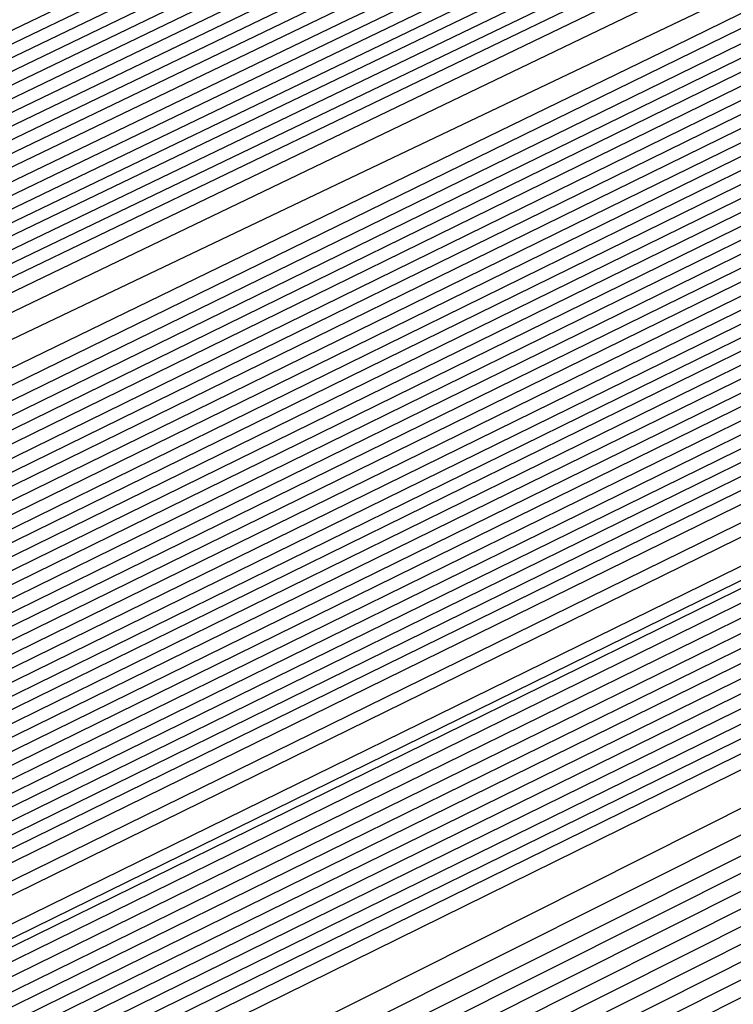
# Model space of a CAD drawing. Extents: x 3249832 to 3255657, y 13789405 to 13793316.
# Tile 328 of 656: x 3254710.113 to 3254710.926, y 13790584.777 to 13790585.898. Entities that reach past the tile are written whole.
import ezdxf

# ---------------------------------------------------------------- set-up
doc = ezdxf.new("R2010")
doc.units = 0
doc.header["$LTSCALE"] = 100
doc.header["$MEASUREMENT"] = 0
for name, color, linetype in [('GRATIO_CON', 10, 'CONTINUOUS'), ('GRATIO_ICON', 7, 'CONTINUOUS'), ('TARGETS_EAST', 7, 'CONTINUOUS')]:
    doc.layers.add(name, color=color, linetype=linetype)

# ---------------------------------------------------------------- blocks, each defined once
blk = doc.blocks.new('Gratio_032316_contours')
at = {"layer": 'GRATIO_CON', "color": 1, "linetype": 'Continuous', "flags": 128}
for points in [[(3254642.139, 13790551.7053), (3254660.6124, 13790560.6687), (3254682.3072, 13790571.2723), (3254700.7352, 13790580.305), (3254711.0317, 13790585.3564), (3254714.825, 13790587.2199), (3254715.3665, 13790587.4896), (3254715.3659, 13790587.4937), (3254715.3657, 13790587.4969), (3254715.3666, 13790587.4975), (3254715.9081, 13790587.7572), (3254719.6861, 13790589.589), (3254729.9352, 13790594.5687), (3254748.2689, 13790603.4881), (3254769.8147, 13790614.0012), (3254788.079, 13790622.9777)], [(3254643.9573, 13790552.6097), (3254661.9705, 13790561.3498), (3254683.1246, 13790571.6892), (3254701.0934, 13790580.4969), (3254711.1333, 13790585.4226), (3254714.8321, 13790587.2398), (3254715.3601, 13790587.5029), (3254715.3596, 13790587.5069), (3254715.3595, 13790587.5098), (3254715.3603, 13790587.5104), (3254715.8805, 13790587.7597), (3254719.5093, 13790589.5191), (3254729.3537, 13790594.3022), (3254746.9632, 13790602.8693), (3254767.6581, 13790612.9672), (3254785.2011, 13790621.5892)], [(3254645.7757, 13790553.5142), (3254663.3285, 13790562.0309), (3254683.9419, 13790572.1067), (3254701.4513, 13790580.6909), (3254711.2342, 13790585.4933), (3254714.8385, 13790587.2659), (3254715.3542, 13790587.5212), (3254715.853, 13790587.7617), (3254719.3325, 13790589.4492), (3254728.7721, 13790594.0356), (3254745.6576, 13790602.2505), (3254765.5015, 13790611.9331), (3254782.3232, 13790620.2006)], [(3254647.5941, 13790554.4186), (3254664.6865, 13790562.712), (3254684.7593, 13790572.5235), (3254701.8095, 13790580.8826), (3254711.336, 13790585.5591), (3254714.8458, 13790587.2852), (3254715.348, 13790587.5339), (3254715.8254, 13790587.7641), (3254719.1557, 13790589.3793), (3254728.1905, 13790593.7691), (3254744.3519, 13790601.6317), (3254763.3449, 13790610.8991), (3254779.4453, 13790618.8121)], [(3254651.2308, 13790556.2274), (3254667.4026, 13790564.0741), (3254686.3942, 13790573.3572), (3254702.526, 13790581.266), (3254711.5395, 13790585.6907), (3254714.8603, 13790587.3239), (3254715.3355, 13790587.5594), (3254715.7702, 13790587.7691), (3254718.8022, 13790589.2396), (3254727.0274, 13790593.236), (3254741.7406, 13790600.3941), (3254759.0318, 13790608.8311), (3254773.6894, 13790616.035)], [(3254653.0492, 13790557.1319), (3254668.7606, 13790564.7552), (3254687.2116, 13790573.774), (3254702.8843, 13790581.4577), (3254711.6412, 13790585.7564), (3254714.8676, 13790587.3433), (3254715.3293, 13790587.5721), (3254715.7426, 13790587.7716), (3254718.6254, 13790589.1697), (3254726.4458, 13790592.9695), (3254740.435, 13790599.7753), (3254756.8752, 13790607.7971), (3254770.8115, 13790614.6465), (3254778.5294, 13790618.5309)], [(3254646.2517, 13790553.9528), (3254654.8675, 13790558.0363), (3254670.1186, 13790565.4362), (3254688.0291, 13790574.1908), (3254703.2426, 13790581.6494), (3254711.743, 13790585.8222), (3254714.8749, 13790587.3627), (3254715.3231, 13790587.5848), (3254715.7151, 13790587.774), (3254718.4486, 13790589.0998), (3254725.8643, 13790592.703), (3254739.1294, 13790599.1565), (3254754.7186, 13790606.7631), (3254767.9336, 13790613.258), (3254775.252, 13790616.9413)], [(3254648.3232, 13790554.9771), (3254656.6859, 13790558.9407), (3254671.4766, 13790566.1173), (3254688.8465, 13790574.6076), (3254703.6008, 13790581.8411), (3254711.8447, 13790585.888), (3254714.8821, 13790587.382), (3254715.3169, 13790587.5976), (3254715.6875, 13790587.7765), (3254718.2718, 13790589.03), (3254725.2827, 13790592.4364), (3254737.8237, 13790598.5377), (3254752.562, 13790605.7291), (3254765.0557, 13790611.8694), (3254771.9746, 13790615.3518)], [(3254652.466, 13790557.0257), (3254660.3226, 13790560.7496), (3254674.1927, 13790567.4794), (3254690.4813, 13790575.4413), (3254704.3173, 13790582.2246), (3254712.0482, 13790586.0196), (3254714.8967, 13790587.4207), (3254715.3044, 13790587.623), (3254715.6323, 13790587.7815), (3254717.9183, 13790588.8903), (3254724.1196, 13790591.9033), (3254735.2124, 13790597.3001), (3254748.2489, 13790603.6611), (3254759.2998, 13790609.0924), (3254765.4198, 13790612.1726), (3254767.5973, 13790613.3706), (3254767.8046, 13790613.628), (3254767.8447, 13790613.807), (3254768.8446, 13790614.4523), (3254771.7623, 13790616.0293)], [(3254651.241, 13790556.5836), (3254654.5375, 13790558.0501), (3254662.141, 13790561.654), (3254675.5507, 13790568.1605), (3254691.2988, 13790575.8581), (3254704.6756, 13790582.4163), (3254712.1499, 13790586.0854), (3254714.904, 13790587.4401), (3254715.2982, 13790587.6357), (3254715.6047, 13790587.7839), (3254717.7415, 13790588.8204), (3254723.538, 13790591.6368), (3254733.9068, 13790596.6813), (3254746.0923, 13790602.627), (3254756.4219, 13790607.7038), (3254762.1424, 13790610.583), (3254764.1778, 13790611.7028), (3254764.3715, 13790611.9434), (3254764.4337, 13790612.1232), (3254765.5415, 13790612.8137), (3254768.7386, 13790614.5249), (3254774.566, 13790617.5186)], [(3254651.548, 13790556.8702), (3254653.3699, 13790557.6315), (3254656.6089, 13790559.0744), (3254663.9594, 13790562.5584), (3254676.9087, 13790568.8416), (3254692.1162, 13790576.2749), (3254705.0338, 13790582.608), (3254712.2517, 13790586.1512), (3254714.9112, 13790587.4594), (3254715.292, 13790587.6484), (3254715.5771, 13790587.7864), (3254717.5647, 13790588.7505), (3254722.9564, 13790591.3703), (3254732.6011, 13790596.0625), (3254743.9357, 13790601.593), (3254753.544, 13790606.3153), (3254758.865, 13790608.9934), (3254760.7582, 13790610.035), (3254760.9385, 13790610.2589), (3254761.0228, 13790610.4394), (3254762.2384, 13790611.1751), (3254765.7149, 13790613.0205), (3254772.0375, 13790616.2604)], [(3254678.2668, 13790569.5227), (3254692.9336, 13790576.6918), (3254705.3921, 13790582.7997), (3254712.3534, 13790586.217), (3254714.9185, 13790587.4788), (3254715.2858, 13790587.6612), (3254715.5496, 13790587.7889), (3254717.3879, 13790588.6807), (3254722.3749, 13790591.1037), (3254731.2955, 13790595.4436), (3254741.7791, 13790600.559), (3254750.666, 13790604.9267), (3254755.5876, 13790607.4038), (3254757.3387, 13790608.3672), (3254757.5054, 13790608.5743), (3254757.6118, 13790608.7556), (3254758.9353, 13790609.5366), (3254762.6912, 13790611.5161), (3254769.509, 13790615.0021), (3254777.6739, 13790619.1394)], [(3254680.9828, 13790570.8848), (3254694.5684, 13790577.5253), (3254706.1082, 13790583.1826), (3254712.556, 13790586.3474), (3254714.9315, 13790587.5159), (3254715.271, 13790587.6858), (3254715.2714, 13790587.6881), (3254715.2722, 13790587.6892), (3254715.2732, 13790587.689), (3254715.4944, 13790587.7945), (3254717.0344, 13790588.541), (3254721.2117, 13790590.5707), (3254728.6842, 13790594.206), (3254737.4659, 13790598.491), (3254744.9102, 13790602.1497), (3254749.0328, 13790604.2246), (3254750.4996, 13790605.0316), (3254750.6393, 13790605.2051), (3254750.7899, 13790605.388), (3254752.329, 13790606.2594), (3254756.6438, 13790608.5072), (3254764.4521, 13790612.4857), (3254773.7947, 13790617.2146)], [(3254682.3408, 13790571.5658), (3254695.3858, 13790577.9421), (3254706.4664, 13790583.3743), (3254712.6576, 13790586.4132), (3254714.9386, 13790587.5352), (3254715.2646, 13790587.6983), (3254715.2651, 13790587.7006), (3254715.2659, 13790587.7017), (3254715.267, 13790587.7016), (3254715.4668, 13790587.797), (3254716.8576, 13790588.4711), (3254720.6302, 13790590.3041), (3254727.3786, 13790593.5872), (3254735.3094, 13790597.457), (3254742.0323, 13790600.7611), (3254745.7554, 13790602.635), (3254747.0801, 13790603.3639), (3254747.2062, 13790603.5205), (3254747.379, 13790603.7042), (3254749.0259, 13790604.6209), (3254753.6201, 13790607.0028), (3254761.9237, 13790611.2275), (3254771.8551, 13790616.2521)], [(3254683.6989, 13790572.2469), (3254696.2032, 13790578.3589), (3254706.8246, 13790583.566), (3254712.7593, 13790586.4789), (3254714.9457, 13790587.5545), (3254715.2583, 13790587.7108), (3254715.2588, 13790587.7131), (3254715.2597, 13790587.7142), (3254715.2608, 13790587.7142), (3254715.4392, 13790587.7994), (3254716.6808, 13790588.4013), (3254720.0486, 13790590.0376), (3254726.0729, 13790592.9684), (3254733.1528, 13790596.423), (3254739.1543, 13790599.3726), (3254742.478, 13790601.0454), (3254743.6606, 13790601.6961), (3254743.7731, 13790601.8359), (3254743.968, 13790602.0204), (3254745.7228, 13790602.9823), (3254750.5964, 13790605.4984), (3254759.3952, 13790609.9692), (3254769.9155, 13790615.2897), (3254779.2011, 13790619.9784)], [(3254685.0569, 13790572.928), (3254697.0206, 13790578.7757), (3254707.1829, 13790583.7577), (3254712.8609, 13790586.5447), (3254714.9528, 13790587.5738), (3254715.2519, 13790587.7234), (3254715.2526, 13790587.7256), (3254715.2535, 13790587.7267), (3254715.2546, 13790587.7269), (3254715.4116, 13790587.8019), (3254716.504, 13790588.3314), (3254719.4671, 13790589.7711), (3254724.7673, 13790592.3496), (3254730.9962, 13790595.389), (3254736.2764, 13790597.9841), (3254739.2006, 13790599.4558), (3254740.241, 13790600.0283), (3254740.3401, 13790600.1513), (3254740.5571, 13790600.3366), (3254742.4197, 13790601.3437), (3254747.5727, 13790603.994), (3254756.8668, 13790608.711), (3254767.9759, 13790614.3273), (3254777.7802, 13790619.2776)], [(3254687.7729, 13790574.2901), (3254698.6554, 13790579.6094), (3254707.8993, 13790584.1411), (3254713.0642, 13790586.6762), (3254714.9671, 13790587.6123), (3254715.2393, 13790587.7484), (3254715.24, 13790587.7505), (3254715.241, 13790587.7518), (3254715.2422, 13790587.7521), (3254715.3565, 13790587.8068), (3254716.1504, 13790588.1917), (3254718.3039, 13790589.238), (3254722.156, 13790591.112), (3254726.683, 13790593.3209), (3254730.5206, 13790595.207), (3254732.6458, 13790596.2766), (3254733.4019, 13790596.6927), (3254733.4739, 13790596.7821), (3254733.7351, 13790596.969), (3254735.8135, 13790598.0666), (3254741.5253, 13790600.9852), (3254751.8099, 13790606.1945), (3254764.0967, 13790612.4024), (3254774.9383, 13790617.8759)], [(3254689.131, 13790574.9712), (3254699.4729, 13790580.0262), (3254708.2575, 13790584.3328), (3254713.1658, 13790586.742), (3254714.9742, 13790587.6316), (3254715.2329, 13790587.761), (3254715.2337, 13790587.763), (3254715.2348, 13790587.7643), (3254715.2359, 13790587.7648), (3254715.3289, 13790587.8092), (3254715.9737, 13790588.1218), (3254717.7224, 13790588.9714), (3254720.8504, 13790590.4932), (3254724.5264, 13790592.2869), (3254727.6426, 13790593.8185), (3254729.3684, 13790594.687), (3254729.9824, 13790595.0249), (3254730.0409, 13790595.0975), (3254730.3242, 13790595.2852), (3254732.5104, 13790596.428), (3254738.5016, 13790599.4807), (3254749.2814, 13790604.9363), (3254762.1571, 13790611.44), (3254773.5174, 13790617.1751)], [(3254690.489, 13790575.6522), (3254700.2903, 13790580.443), (3254708.6157, 13790584.5245), (3254713.2674, 13790586.8077), (3254714.9813, 13790587.6509), (3254715.2266, 13790587.7735), (3254715.2275, 13790587.7755), (3254715.2286, 13790587.7768), (3254715.2297, 13790587.7774), (3254715.3013, 13790587.8117), (3254715.7969, 13790588.0519), (3254717.1408, 13790588.7049), (3254719.5447, 13790589.8744), (3254722.3699, 13790591.2529), (3254724.7647, 13790592.4299), (3254726.091, 13790593.0974), (3254726.5629, 13790593.3571), (3254726.6078, 13790593.4129), (3254726.9132, 13790593.6014), (3254729.2072, 13790594.7894), (3254735.4779, 13790597.9763), (3254746.753, 13790603.6781), (3254760.2175, 13790610.4776), (3254772.0965, 13790616.4743)], [(3254691.847, 13790576.3333), (3254701.1077, 13790580.8598), (3254708.9739, 13790584.7162), (3254713.3691, 13790586.8735), (3254714.9885, 13790587.6701), (3254715.2202, 13790587.7861), (3254715.2212, 13790587.788), (3254715.2224, 13790587.7893), (3254715.2235, 13790587.79), (3254715.2737, 13790587.8141), (3254715.6201, 13790587.9821), (3254716.5592, 13790588.4384), (3254718.2391, 13790589.2556), (3254720.2133, 13790590.2189), (3254721.8868, 13790591.0414), (3254722.8136, 13790591.5079), (3254723.1433, 13790591.6893), (3254723.1747, 13790591.7283), (3254723.5023, 13790591.9176), (3254725.9041, 13790593.1509), (3254732.4543, 13790596.4719), (3254744.2245, 13790602.4199), (3254758.2779, 13790609.5152)], [(3254687.5981, 13790574.316), (3254694.5631, 13790577.6954), (3254702.7425, 13790581.6935), (3254709.6903, 13790585.0996), (3254713.5723, 13790587.005), (3254715.0027, 13790587.7087), (3254715.2076, 13790587.8111), (3254715.2155, 13790587.8162), (3254715.2646, 13790587.8408), (3254715.3952, 13790587.9046), (3254715.6275, 13790588.0179), (3254715.8997, 13790588.1512), (3254716.1297, 13790588.2654), (3254716.6303, 13790588.5199), (3254719.2939, 13790589.8681), (3254726.4082, 13790593.462), (3254739.168, 13790599.9031), (3254754.3988, 13790607.5903), (3254767.8337, 13790614.3719), (3254776.2164, 13790618.6078)], [(3254651.0069, 13790556.9616), (3254655.5123, 13790559.1072), (3254661.3217, 13790561.894), (3254668.1197, 13790565.1602), (3254674.8023, 13790568.3631), (3254680.0684, 13790570.8643), (3254683.1747, 13790572.3015), (3254685.6089, 13790573.4148), (3254689.4165, 13790575.2204), (3254695.9211, 13790578.3765), (3254703.5599, 13790582.1103), (3254710.0485, 13790585.2913), (3254713.674, 13790587.0708), (3254715.0098, 13790587.728), (3254715.2012, 13790587.8237), (3254715.5767, 13790588.0145), (3254718.1988, 13790589.3384), (3254725.3135, 13790592.9288), (3254738.0825, 13790599.3724), (3254753.3307, 13790607.0675), (3254766.7985, 13790613.8657), (3254775.2332, 13790618.1281)], [(3254651.9652, 13790557.4392), (3254656.6382, 13790559.6653), (3254662.6638, 13790562.5558), (3254669.7147, 13790565.9438), (3254676.6453, 13790569.2668), (3254682.1055, 13790571.8639), (3254685.3036, 13790573.3493), (3254687.6804, 13790574.4392), (3254691.2349, 13790576.1249), (3254697.2791, 13790579.0576), (3254704.3773, 13790582.5271), (3254710.4067, 13790585.483), (3254713.7756, 13790587.1366), (3254715.0169, 13790587.7472), (3254715.1948, 13790587.8363), (3254715.5637, 13790588.0238), (3254718.1399, 13790589.3246), (3254725.1298, 13790592.8522), (3254737.6771, 13790599.1838), (3254752.6727, 13790606.7516), (3254765.9448, 13790613.4511), (3254774.3039, 13790617.6754)], [(3254652.9236, 13790557.9168), (3254657.7641, 13790560.2233), (3254664.0059, 13790563.2177), (3254671.3097, 13790566.7274), (3254678.4883, 13790570.1706), (3254684.1427, 13790572.8635), (3254687.4325, 13790574.3972), (3254689.7518, 13790575.4635), (3254693.0532, 13790577.0293), (3254698.6371, 13790579.7386), (3254705.1948, 13790582.9439), (3254710.7649, 13790585.6747), (3254713.8772, 13790587.2023), (3254715.024, 13790587.7665), (3254715.1884, 13790587.8489), (3254715.5508, 13790588.0331), (3254718.0809, 13790589.3107), (3254724.9462, 13790592.7755), (3254737.2717, 13790598.9953), (3254752.0148, 13790606.4357), (3254765.0911, 13790613.0365), (3254773.3746, 13790617.2228)], [(3254651.3, 13790557.2133), (3254654.8403, 13790558.872), (3254660.0158, 13790561.3394), (3254666.6901, 13790564.5414), (3254674.4997, 13790568.2945), (3254682.1743, 13790571.9781), (3254688.2171, 13790574.8626), (3254691.6904, 13790576.4929), (3254693.8947, 13790577.5121), (3254696.69, 13790578.8381), (3254701.3532, 13790581.1008), (3254706.8296, 13790583.7776), (3254711.4814, 13790586.0581), (3254714.0805, 13790587.3339), (3254715.0382, 13790587.8051), (3254715.1756, 13790587.8741), (3254715.5248, 13790588.0517), (3254717.9631, 13790589.2831), (3254724.5788, 13790592.6221), (3254736.4608, 13790598.6182), (3254750.699, 13790605.8039), (3254763.3837, 13790612.2073), (3254771.5159, 13790616.3175)], [(3254652.1439, 13790557.6356), (3254655.7986, 13790559.3495), (3254661.1417, 13790561.8975), (3254668.0321, 13790565.2032), (3254676.0946, 13790569.078), (3254684.0173, 13790572.8819), (3254690.2542, 13790575.8622), (3254693.8193, 13790577.5407), (3254695.9661, 13790578.5364), (3254698.5083, 13790579.7426), (3254702.7112, 13790581.7819), (3254707.647, 13790584.1944), (3254711.8396, 13790586.2498), (3254714.1821, 13790587.3996), (3254715.0454, 13790587.8244), (3254715.1692, 13790587.8867), (3254715.5119, 13790588.061), (3254717.9042, 13790589.2693), (3254724.3952, 13790592.5454), (3254736.0554, 13790598.4297), (3254750.0411, 13790605.488), (3254762.53, 13790611.7927), (3254770.5866, 13790615.8649), (3254774.8217, 13790618.021)], [(3254692.2914, 13790576.8618), (3254695.9482, 13790578.5886), (3254698.0375, 13790579.5607), (3254700.3267, 13790580.647), (3254704.0693, 13790582.4629), (3254708.4644, 13790584.6112), (3254712.1978, 13790586.4415), (3254714.2838, 13790587.4654), (3254715.0525, 13790587.8436), (3254715.1628, 13790587.899), (3254715.1638, 13790587.9005), (3254715.1651, 13790587.902), (3254715.1662, 13790587.9033), (3254715.5018, 13790588.0733), (3254717.8471, 13790589.2573), (3254724.2124, 13790592.4695), (3254735.6502, 13790598.2414), (3254749.3832, 13790605.1722), (3254761.6763, 13790611.3781), (3254769.6572, 13790615.4123), (3254773.9041, 13790617.5743)], [(3254687.7034, 13790574.6894), (3254694.3286, 13790577.8614), (3254698.0771, 13790579.6365), (3254700.109, 13790580.5851), (3254702.1451, 13790581.5514), (3254705.4273, 13790583.144), (3254709.2818, 13790585.0281), (3254712.556, 13790586.6332), (3254714.3854, 13790587.5311), (3254715.0596, 13790587.8629), (3254715.1564, 13790587.9115), (3254715.1574, 13790587.913), (3254715.1587, 13790587.9145), (3254715.1597, 13790587.9158), (3254715.4888, 13790588.0826), (3254717.7882, 13790589.2435), (3254724.0287, 13790592.3929), (3254735.2448, 13790598.0529), (3254748.7253, 13790604.8563), (3254760.8226, 13790610.9635), (3254768.7279, 13790614.9597), (3254772.9866, 13790617.1276)], [(3254691.3894, 13790576.4969), (3254698.4029, 13790579.8606), (3254702.3349, 13790581.7322), (3254704.2518, 13790582.6337), (3254705.7818, 13790583.3603), (3254708.1433, 13790584.5061), (3254710.9167, 13790585.8617), (3254713.2724, 13790587.0166), (3254714.5887, 13790587.6627), (3254715.0738, 13790587.9014), (3254715.1436, 13790587.9366), (3254715.1446, 13790587.938), (3254715.1458, 13790587.9395), (3254715.1469, 13790587.941), (3254715.4628, 13790588.1013), (3254717.6703, 13790589.2159), (3254723.6614, 13790592.2395), (3254734.4339, 13790597.6758), (3254747.4094, 13790604.2245), (3254759.1152, 13790610.1344), (3254766.8692, 13790614.0544), (3254771.1515, 13790616.2343)], [(3254684.0695, 13790572.9958), (3254693.2324, 13790577.4007), (3254700.4401, 13790580.8601), (3254704.4638, 13790582.78), (3254706.3233, 13790583.658), (3254707.6001, 13790584.2647), (3254709.5014, 13790585.1872), (3254711.7343, 13790586.2788), (3254713.6314, 13790587.2092), (3254714.6921, 13790587.7304), (3254715.0837, 13790587.9238), (3254715.1405, 13790587.9531), (3254715.4499, 13790588.1105), (3254717.6114, 13790589.2021), (3254723.4777, 13790592.1629), (3254734.0285, 13790597.4873), (3254746.7515, 13790603.9086), (3254758.2615, 13790609.7198), (3254765.9399, 13790613.6018), (3254770.2339, 13790615.7876), (3254772.3576, 13790616.8983)], [(3254685.6645, 13790573.7793), (3254695.0754, 13790578.3044), (3254702.4773, 13790581.8597), (3254706.5928, 13790583.8279), (3254708.3947, 13790584.6823), (3254709.4185, 13790585.1691), (3254710.8594, 13790585.8683), (3254712.5517, 13790586.6956), (3254713.9896, 13790587.4009), (3254714.7937, 13790587.7962), (3254715.0908, 13790587.9432), (3254715.1341, 13790587.9658), (3254715.4369, 13790588.1198), (3254717.5524, 13790589.1883), (3254723.294, 13790592.0862), (3254733.6231, 13790597.2988), (3254746.0936, 13790603.5927), (3254757.4078, 13790609.3052), (3254765.0105, 13790613.1491), (3254769.3164, 13790615.3409), (3254771.4825, 13790616.4728)], [(3254687.2595, 13790574.5629), (3254696.9184, 13790579.2082), (3254704.5144, 13790582.8593), (3254708.7217, 13790584.8757), (3254710.4661, 13790585.7067), (3254711.2369, 13790586.0736), (3254712.2174, 13790586.5494), (3254713.3691, 13790587.1124), (3254714.3478, 13790587.5926), (3254714.8953, 13790587.862), (3254715.0978, 13790587.9625), (3254715.1276, 13790587.9785), (3254715.4239, 13790588.1292), (3254717.4935, 13790589.1745), (3254723.1104, 13790592.0095), (3254733.2176, 13790597.1102), (3254745.4357, 13790603.2768), (3254756.5541, 13790608.8906), (3254764.0812, 13790612.6965), (3254768.3988, 13790614.8943), (3254770.6075, 13790616.0472), (3254771.7108, 13790616.6657)], [(3254690.4495, 13790576.13), (3254700.6044, 13790581.0157), (3254708.5888, 13790584.8585), (3254712.9795, 13790586.9715), (3254714.609, 13790587.7553), (3254714.8736, 13790587.8824), (3254714.9335, 13790587.9115), (3254715.004, 13790587.9462), (3254715.0642, 13790587.9761), (3254715.0986, 13790587.9937), (3254715.112, 13790588.0013), (3254715.1148, 13790588.0038), (3254715.3979, 13790588.1479), (3254717.3756, 13790589.147), (3254722.743, 13790591.8562), (3254732.4068, 13790596.7332), (3254744.1198, 13790602.645), (3254754.8468, 13790608.0614), (3254762.2225, 13790611.7913), (3254766.5637, 13790614.0009), (3254768.8573, 13790615.1961), (3254770.0169, 13790615.8415), (3254770.6619, 13790616.237), (3254771.3382, 13790616.6417)], [(3254691.3246, 13790576.5671), (3254701.2561, 13790581.3455), (3254709.0349, 13790585.09), (3254713.3077, 13790587.1475), (3254714.8826, 13790587.9066), (3254715.1084, 13790588.0164), (3254715.3849, 13790588.1572), (3254717.3167, 13790589.1332), (3254722.5594, 13790591.7795), (3254732.0013, 13790596.5446), (3254743.4619, 13790602.3291), (3254753.9931, 13790607.6468), (3254761.2932, 13790611.3386), (3254765.6461, 13790613.5543), (3254767.9823, 13790614.7706), (3254769.17, 13790615.4294), (3254769.8305, 13790615.8319), (3254770.5233, 13790616.2441), (3254771.6468, 13790616.8582)], [(3254692.0922, 13790576.9523), (3254701.7295, 13790581.5891), (3254709.2424, 13790585.2057), (3254713.3647, 13790587.1907), (3254714.8842, 13790587.9231), (3254715.102, 13790588.0291), (3254715.3719, 13790588.1666), (3254717.2577, 13790589.1194), (3254722.3757, 13790591.7029), (3254731.5959, 13790596.3561), (3254742.804, 13790602.0133), (3254753.1394, 13790607.2322), (3254760.3638, 13790610.886), (3254764.7286, 13790613.1076), (3254767.1072, 13790614.345), (3254768.3231, 13790615.0173), (3254768.9992, 13790615.4268), (3254769.7083, 13790615.8466), (3254770.8588, 13790616.474), (3254772.2008, 13790617.2017)], [(3254683.086, 13790572.6396), (3254692.8597, 13790577.3375), (3254702.2029, 13790581.8327), (3254709.4499, 13790585.3213), (3254713.4218, 13790587.234), (3254714.8858, 13790587.9396), (3254715.0956, 13790588.0417), (3254715.359, 13790588.1759), (3254717.1988, 13790589.1056), (3254722.192, 13790591.6262), (3254731.1905, 13790596.1676), (3254742.1461, 13790601.6974), (3254752.2857, 13790606.8176), (3254759.4345, 13790610.4334), (3254763.811, 13790612.6609), (3254766.2321, 13790613.9195), (3254767.4761, 13790614.6052), (3254768.1678, 13790615.0216), (3254768.8934, 13790615.4491), (3254770.0708, 13790616.0899), (3254771.4446, 13790616.8335)], [(3254685.0376, 13790573.6106), (3254694.3948, 13790578.1075), (3254703.1496, 13790582.3192), (3254709.8648, 13790585.5517), (3254713.5359, 13790587.3196), (3254714.8889, 13790587.9721), (3254715.0828, 13790588.0668), (3254715.333, 13790588.1946), (3254717.0809, 13790589.0781), (3254721.8247, 13790591.4729), (3254730.3796, 13790595.7905), (3254740.8302, 13790601.0656), (3254750.5783, 13790605.9885), (3254757.5758, 13790609.5281), (3254761.9759, 13790611.7676), (3254764.482, 13790613.0684), (3254765.7823, 13790613.781), (3254766.5051, 13790614.2114), (3254767.2635, 13790614.6541), (3254768.4947, 13790615.3216), (3254769.9322, 13790616.0971), (3254771.1334, 13790616.7816)], [(3254686.0134, 13790574.0961), (3254695.1623, 13790578.4926), (3254703.623, 13790582.5627), (3254710.0723, 13790585.6672), (3254713.5929, 13790587.3627), (3254714.8905, 13790587.9885), (3254715.0765, 13790588.0794), (3254715.32, 13790588.2039), (3254717.022, 13790589.0643), (3254721.641, 13790591.3962), (3254729.9742, 13790595.602), (3254740.1723, 13790600.7497), (3254749.7246, 13790605.5739), (3254756.6465, 13790609.0755), (3254761.0584, 13790611.3209), (3254763.6069, 13790612.6429), (3254764.9354, 13790613.3689), (3254765.6738, 13790613.8062), (3254766.4486, 13790614.2565), (3254767.7067, 13790614.9375), (3254769.176, 13790615.729), (3254770.4045, 13790616.4267), (3254771.0551, 13790616.8757), (3254771.2495, 13790617.1191)], [(3254686.9892, 13790574.5817), (3254695.9299, 13790578.8778), (3254704.0964, 13790582.8062), (3254710.2798, 13790585.7827), (3254713.65, 13790587.4058), (3254714.8921, 13790588.0049), (3254715.0701, 13790588.092), (3254715.307, 13790588.2133), (3254716.963, 13790589.0505), (3254721.4573, 13790591.3195), (3254729.5688, 13790595.4135), (3254739.5144, 13790600.4338), (3254748.8709, 13790605.1593)], [(3254687.965, 13790575.0672), (3254696.6974, 13790579.2629), (3254704.5698, 13790583.0496), (3254710.4873, 13790585.8981), (3254713.707, 13790587.4489), (3254714.8937, 13790588.0213), (3254715.0637, 13790588.1046), (3254715.2941, 13790588.2226), (3254716.9041, 13790589.0367), (3254721.2737, 13790591.2429), (3254729.1633, 13790595.2249), (3254738.8565, 13790600.1179), (3254748.0172, 13790604.7447)], [(3254689.9166, 13790576.0383), (3254698.2325, 13790580.0332), (3254705.5166, 13790583.5369), (3254710.9023, 13790586.1303), (3254714.0382, 13790587.647), (3254716.632, 13790588.9334), (3254720.906, 13790591.0888), (3254728.3524, 13790594.8476), (3254737.5406, 13790599.4861), (3254746.3098, 13790603.9155)], [(3254690.8924, 13790576.5238), (3254699.0001, 13790580.4183), (3254705.9899, 13790583.7804), (3254711.1098, 13790586.2458), (3254714.0887, 13790587.6869), (3254716.581, 13790588.9235), (3254720.7224, 13790591.0121), (3254727.947, 13790594.6591), (3254736.8827, 13790599.1702), (3254745.4561, 13790603.5009)], [(3254691.8683, 13790577.0094), (3254699.7676, 13790580.8035), (3254706.4633, 13790584.0239), (3254711.3173, 13790586.3613), (3254714.1392, 13790587.7268), (3254716.5301, 13790588.9136), (3254720.5388, 13790590.9355), (3254727.5416, 13790594.4706), (3254736.2248, 13790598.8543), (3254744.6024, 13790603.0863), (3254751.0704, 13790606.3597)], [(3254684.5147, 13790573.5023), (3254692.8441, 13790577.4949), (3254700.5352, 13790581.1886), (3254706.9367, 13790584.2674), (3254711.5248, 13790586.4768), (3254714.1897, 13790587.7666), (3254716.4792, 13790588.9036), (3254720.3552, 13790590.8588), (3254727.1361, 13790594.2821), (3254735.5669, 13790598.5384), (3254743.7487, 13790602.6718), (3254750.1411, 13790605.9071)], [(3254686.5494, 13790574.5139), (3254694.7957, 13790578.466), (3254702.0703, 13790581.9589), (3254707.8835, 13790584.7544), (3254711.9397, 13790586.7079), (3254714.2907, 13790587.8464), (3254716.3774, 13790588.8837), (3254719.9879, 13790590.7055), (3254726.3253, 13790593.905), (3254734.251, 13790597.9066), (3254742.0413, 13790601.8426), (3254748.2824, 13790605.0018)], [(3254687.5668, 13790575.0197), (3254695.7715, 13790578.9516), (3254702.8378, 13790582.344), (3254708.3569, 13790584.9979), (3254712.1472, 13790586.8234), (3254714.3412, 13790587.8862), (3254716.3265, 13790588.8738), (3254719.8043, 13790590.6289), (3254725.9199, 13790593.7165), (3254733.5931, 13790597.5908), (3254741.1877, 13790601.428), (3254747.3531, 13790604.5492)], [(3254688.5842, 13790575.5255), (3254696.7473, 13790579.4371), (3254703.6054, 13790582.7292), (3254708.8303, 13790585.2414), (3254712.3547, 13790586.9389), (3254714.3917, 13790587.9261), (3254716.2755, 13790588.8639), (3254719.6207, 13790590.5522), (3254725.5145, 13790593.528), (3254732.9352, 13790597.2749), (3254740.334, 13790601.0134), (3254746.4237, 13790604.0966)], [(3254689.6015, 13790576.0313), (3254697.7231, 13790579.9226), (3254704.3729, 13790583.1143), (3254709.3036, 13790585.4849), (3254712.5622, 13790587.0544), (3254714.4422, 13790587.966), (3254716.2246, 13790588.8539), (3254719.4371, 13790590.4756), (3254725.1091, 13790593.3394), (3254732.2773, 13790596.959), (3254739.4803, 13790600.5988), (3254745.4944, 13790603.644)]]:
    blk.add_lwpolyline(points, dxfattribs=at)
at = {"layer": 'GRATIO_CON', "color": 5, "linetype": 'Continuous', "flags": 128}
for points in [[(3254645.4599, 13790553.036), (3254663.069, 13790561.7623), (3254683.7862, 13790571.9554), (3254701.3959, 13790580.5965), (3254711.2365, 13790585.4241), (3254714.8618, 13790587.205), (3254715.3792, 13790587.4629), (3254715.3785, 13790587.4674), (3254715.3782, 13790587.4709), (3254715.379, 13790587.4719), (3254715.9133, 13790587.7279), (3254719.64, 13790589.5343), (3254729.7495, 13790594.4457), (3254747.8375, 13790603.2357), (3254769.1201, 13790613.5531), (3254787.2186, 13790622.2657)], [(3254649.9599, 13790555.2348), (3254666.4373, 13790563.4004), (3254685.823, 13790572.9383), (3254702.301, 13790581.0241), (3254711.5092, 13790585.5415), (3254714.9015, 13790587.208), (3254715.3856, 13790587.4496), (3254715.3848, 13790587.4542), (3254715.3844, 13790587.458), (3254715.3852, 13790587.4591), (3254715.9013, 13790587.7061), (3254719.4996, 13790589.4499), (3254729.2606, 13790594.1916), (3254746.7248, 13790602.6782), (3254767.2733, 13790612.6396), (3254784.7474, 13790621.0516)], [(3254645.8078, 13790553.0477), (3254654.4599, 13790557.4337), (3254669.8056, 13790565.0385), (3254687.8597, 13790573.9222), (3254703.2055, 13790581.4548), (3254711.7805, 13790585.6657), (3254714.9395, 13790587.2206), (3254715.3915, 13790587.4448), (3254715.8892, 13790587.6839), (3254719.3592, 13790589.3654), (3254728.7717, 13790593.9374), (3254745.612, 13790602.1206), (3254765.4264, 13790611.7261), (3254782.2763, 13790619.8376)], [(3254650.9146, 13790555.5543), (3254658.9599, 13790559.6325), (3254673.1739, 13790566.6765), (3254689.8966, 13790574.9051), (3254704.1107, 13790581.8824), (3254712.0533, 13790585.783), (3254714.9794, 13790587.2235), (3254715.3982, 13790587.4313), (3254715.8776, 13790587.6614), (3254719.2191, 13790589.2805), (3254728.2829, 13790593.683), (3254744.4993, 13790601.563), (3254763.5796, 13790610.8126), (3254779.8051, 13790618.6235)], [(3254649.0895, 13790554.2614), (3254654.3182, 13790556.9458), (3254657.5919, 13790558.6919), (3254661.1283, 13790560.5677), (3254667.9599, 13790564.0302), (3254679.9106, 13790569.9526), (3254693.9704, 13790576.8709), (3254705.921, 13790582.737), (3254712.5988, 13790586.0165), (3254715.0585, 13790587.2285), (3254715.4093, 13790587.4057), (3254715.4091, 13790587.4086), (3254715.4097, 13790587.4091), (3254715.4114, 13790587.4072), (3254715.8544, 13790587.617), (3254718.939, 13790589.1106), (3254727.3053, 13790593.1741), (3254742.2739, 13790600.4477), (3254759.8859, 13790608.9855), (3254774.8628, 13790616.1954)], [(3254652.9316, 13790556.1611), (3254659.0279, 13790559.2737), (3254662.7531, 13790561.2358), (3254666.2352, 13790563.0744), (3254672.4599, 13790566.2291), (3254683.2789, 13790571.5906), (3254696.0073, 13790577.8537), (3254706.8262, 13790583.1644), (3254712.8717, 13790586.1333), (3254715.0984, 13790587.2306), (3254715.416, 13790587.3911), (3254715.416, 13790587.3939), (3254715.4167, 13790587.3946), (3254715.4184, 13790587.393), (3254715.843, 13790587.5942), (3254718.799, 13790589.0255), (3254726.8166, 13790592.9197), (3254741.1612, 13790599.8901), (3254758.039, 13790608.072), (3254772.3917, 13790614.9813)], [(3254648.5889, 13790553.912), (3254656.7738, 13790558.0608), (3254663.7375, 13790561.6017), (3254667.9142, 13790563.7796), (3254671.342, 13790565.581), (3254676.9599, 13790568.4279), (3254686.6472, 13790573.2286), (3254698.0442, 13790578.8366), (3254707.7315, 13790583.5918), (3254713.1445, 13790586.2502), (3254715.1383, 13790587.2327), (3254715.4228, 13790587.3765), (3254715.4229, 13790587.3793), (3254715.4236, 13790587.3802), (3254715.4253, 13790587.3788), (3254715.8315, 13790587.5713), (3254718.659, 13790588.9404), (3254726.3278, 13790592.6653), (3254740.0485, 13790599.3324), (3254756.1922, 13790607.1585), (3254769.9205, 13790613.7673), (3254777.6832, 13790617.4194)], [(3254651.4104, 13790555.3035), (3254660.616, 13790559.9605), (3254668.4472, 13790563.9297), (3254673.0754, 13790566.3235), (3254676.4489, 13790568.0877), (3254681.4599, 13790570.6267), (3254690.0155, 13790574.8666), (3254700.0811, 13790579.8195), (3254708.6367, 13790584.0191), (3254713.4173, 13790586.367), (3254715.1783, 13790587.2348), (3254715.4296, 13790587.362), (3254715.4297, 13790587.3647), (3254715.4306, 13790587.3657), (3254715.4323, 13790587.3646), (3254715.8201, 13790587.5485), (3254718.5189, 13790588.8554), (3254725.8391, 13790592.4108), (3254738.9357, 13790598.7748), (3254754.3453, 13790606.2449), (3254767.4494, 13790612.5532), (3254774.8722, 13790616.0455)], [(3254647.5106, 13790553.2224), (3254657.0534, 13790558.0863), (3254668.3003, 13790563.7598), (3254677.8665, 13790568.5857), (3254683.3978, 13790571.4112), (3254686.6626, 13790573.101), (3254690.46, 13790575.0244), (3254696.7522, 13790578.1426), (3254704.1549, 13790581.7852), (3254710.4471, 13790584.8739), (3254713.963, 13790586.6006), (3254715.2582, 13790587.2389), (3254715.4431, 13790587.3328), (3254715.4435, 13790587.3354), (3254715.4445, 13790587.3367), (3254715.4462, 13790587.3361), (3254715.7971, 13790587.5028), (3254718.2389, 13790588.6852), (3254724.8615, 13790591.9019), (3254736.7103, 13790597.6595), (3254750.6516, 13790604.4179), (3254762.5071, 13790610.1251), (3254769.2501, 13790613.2977), (3254772.4608, 13790614.7267)], [(3254691.7695, 13790575.6077), (3254694.96, 13790577.2233), (3254700.1205, 13790579.7806), (3254706.1918, 13790582.7681), (3254711.3523, 13790585.3012), (3254714.2359, 13790586.7174), (3254715.2981, 13790587.241), (3254715.4499, 13790587.3183), (3254715.4504, 13790587.3208), (3254715.4515, 13790587.3223), (3254715.4532, 13790587.3219), (3254715.7857, 13790587.4799), (3254718.0989, 13790588.6002), (3254724.3728, 13790591.6475), (3254735.5976, 13790597.1019), (3254748.8048, 13790603.5044), (3254760.036, 13790608.911), (3254766.439, 13790611.9238), (3254769.587, 13790613.3281), (3254772.1591, 13790614.4553)], [(3254687.2858, 13790573.2417), (3254693.7202, 13790576.4989), (3254696.8763, 13790578.1144), (3254699.46, 13790579.4221), (3254703.4888, 13790581.4187), (3254708.2287, 13790583.751), (3254712.2575, 13790585.7286), (3254714.5087, 13790586.8342), (3254715.338, 13790587.2431), (3254715.4567, 13790587.3037), (3254715.4573, 13790587.3062), (3254715.4584, 13790587.3078), (3254715.4602, 13790587.3077), (3254715.7742, 13790587.4571), (3254717.9589, 13790588.5151), (3254723.884, 13790591.393), (3254734.4849, 13790596.5443), (3254746.9579, 13790602.5908), (3254757.5648, 13790607.6969), (3254763.628, 13790610.5499), (3254766.7132, 13790611.9296), (3254769.4468, 13790613.139), (3254773.8018, 13790615.1582)], [(3254691.9954, 13790575.5697), (3254698.8813, 13790579.0427), (3254701.9832, 13790580.621), (3254703.96, 13790581.621), (3254706.8571, 13790583.0567), (3254710.2655, 13790584.7338), (3254713.1627, 13790586.1559), (3254714.7816, 13790586.951), (3254715.378, 13790587.2452), (3254715.4634, 13790587.2891), (3254715.4641, 13790587.2915), (3254715.4654, 13790587.2933), (3254715.4671, 13790587.2935), (3254715.7628, 13790587.4342), (3254717.8189, 13790588.43), (3254723.3953, 13790591.1386), (3254733.3722, 13790595.9866), (3254745.1111, 13790601.6773), (3254755.0937, 13790606.4829), (3254760.817, 13790609.176), (3254763.8393, 13790610.531), (3254766.7345, 13790611.8227), (3254771.4153, 13790614)], [(3254687.5111, 13790573.2582), (3254701.4147, 13790580.2257), (3254709.2037, 13790584.1304), (3254712.1969, 13790585.6344), (3254712.96, 13790586.0188), (3254713.5937, 13790586.3332), (3254714.3394, 13790586.7008), (3254714.9737, 13790587.0132), (3254715.3288, 13790587.1891), (3254715.4606, 13790587.2552), (3254715.4811, 13790587.2651), (3254715.7399, 13790587.3885), (3254717.5388, 13790588.2599), (3254722.4177, 13790590.6297), (3254731.1468, 13790594.8713), (3254741.4174, 13790599.8502), (3254750.1514, 13790604.0547), (3254755.1949, 13790606.4282), (3254758.0917, 13790607.7338), (3254761.31, 13790609.19), (3254766.6422, 13790611.6836), (3254773.1773, 13790614.7751)], [(3254650.9017, 13790554.6653), (3254658.8371, 13790558.7771), (3254673.0892, 13790565.9887), (3254689.8746, 13790574.4203), (3254704.1484, 13790581.5711), (3254712.1263, 13790585.5666), (3254715.0665, 13790587.04), (3254715.4881, 13790587.251), (3254715.7284, 13790587.3657), (3254717.3988, 13790588.1749), (3254721.929, 13790590.3752), (3254730.0341, 13790594.3137), (3254739.5705, 13790598.9367), (3254747.6802, 13790602.8407), (3254752.3838, 13790605.0543), (3254755.2179, 13790606.3353), (3254758.5977, 13790607.8737), (3254764.2556, 13790610.5253), (3254771.1907, 13790613.8082)], [(3254652.1037, 13790555.2502), (3254659.8925, 13790559.2859), (3254673.8812, 13790566.3638), (3254690.3563, 13790574.639), (3254704.3657, 13790581.6567), (3254712.195, 13790585.5772), (3254715.0794, 13790587.0229), (3254715.4916, 13790587.2315), (3254715.4923, 13790587.2341), (3254715.4936, 13790587.2363), (3254715.4952, 13790587.2371), (3254715.717, 13790587.343), (3254717.2588, 13790588.0898), (3254721.4402, 13790590.1208), (3254728.9214, 13790593.7561), (3254737.7237, 13790598.0232), (3254745.2091, 13790601.6266), (3254749.5728, 13790603.6804), (3254752.344, 13790604.9367), (3254755.8855, 13790606.5574), (3254761.8691, 13790609.3671), (3254769.2041, 13790612.8413), (3254776.1088, 13790616.118)], [(3254650.5295, 13790554.2765), (3254653.3056, 13790555.8352), (3254660.9478, 13790559.7949), (3254674.6731, 13790566.7396), (3254690.838, 13790574.8591), (3254704.5835, 13790581.7451), (3254712.2651, 13790585.5926), (3254715.0949, 13790587.012), (3254715.4992, 13790587.2173), (3254715.4997, 13790587.2202), (3254715.5008, 13790587.2224), (3254715.5022, 13790587.2231), (3254715.7056, 13790587.3202), (3254717.1188, 13790588.0047), (3254720.9515, 13790589.8664), (3254727.8087, 13790593.1984), (3254735.8769, 13790597.1097), (3254742.7379, 13790600.4126), (3254746.7617, 13790602.3065), (3254749.4702, 13790603.5381), (3254753.1732, 13790605.2411), (3254759.4825, 13790608.2089), (3254767.2174, 13790611.8744), (3254774.4989, 13790615.3301)], [(3254653.0399, 13790555.5064), (3254655.7096, 13790557.0052), (3254663.0585, 13790560.8129), (3254676.257, 13790567.4911), (3254691.8012, 13790575.2992), (3254705.0188, 13790581.9215), (3254712.405, 13790585.6223), (3254715.1255, 13790586.9884), (3254715.5137, 13790587.187), (3254715.5139, 13790587.1907), (3254715.5149, 13790587.1935), (3254715.5162, 13790587.1948), (3254715.6827, 13790587.2745), (3254716.8387, 13790587.8346), (3254719.9739, 13790589.3575), (3254725.5832, 13790592.0832), (3254732.1832, 13790595.2826), (3254737.7956, 13790597.9844), (3254741.1396, 13790599.5586), (3254743.7225, 13790600.741), (3254747.7487, 13790602.6085), (3254754.7095, 13790605.8925), (3254763.2441, 13790609.9406), (3254771.2789, 13790613.7544)], [(3254692.2829, 13790575.5193), (3254705.2366, 13790582.0098), (3254712.4751, 13790585.6374), (3254715.1409, 13790586.9771), (3254715.5211, 13790587.1724), (3254715.5211, 13790587.1764), (3254715.522, 13790587.1793), (3254715.5233, 13790587.1807), (3254715.6712, 13790587.2517), (3254716.6987, 13790587.7496), (3254719.4852, 13790589.103), (3254724.4705, 13790591.5255), (3254730.3363, 13790594.3691), (3254735.3245, 13790596.7704), (3254738.3286, 13790598.1847), (3254740.8487, 13790599.3424), (3254745.0364, 13790601.2922), (3254752.3229, 13790604.7343), (3254761.2575, 13790608.9736), (3254769.6689, 13790612.9665), (3254775.8378, 13790615.8811)], [(3254677.8408, 13790568.2426), (3254692.7645, 13790575.7394), (3254705.4543, 13790582.0981), (3254712.5451, 13790585.6526), (3254715.1564, 13790586.9658), (3254715.5285, 13790587.1578), (3254715.5284, 13790587.1621), (3254715.5291, 13790587.1652), (3254715.5303, 13790587.1667), (3254715.6598, 13790587.2289), (3254716.5587, 13790587.6645), (3254718.9964, 13790588.8486), (3254723.3578, 13790590.9679), (3254728.4895, 13790593.4556), (3254732.8533, 13790595.5563), (3254735.5176, 13790596.8108), (3254737.9749, 13790597.9438), (3254742.3242, 13790599.9759), (3254749.9364, 13790603.5761), (3254759.2708, 13790608.0067), (3254768.0589, 13790612.1786), (3254774.5039, 13790615.224)], [(3254678.6327, 13790568.6184), (3254693.2462, 13790575.9595), (3254705.672, 13790582.1864), (3254712.6152, 13790585.6677), (3254715.1718, 13790586.9544), (3254715.5359, 13790587.1432), (3254715.5356, 13790587.1479), (3254715.5363, 13790587.151), (3254715.5373, 13790587.1526), (3254715.6484, 13790587.2061), (3254716.4187, 13790587.5794), (3254718.5077, 13790588.5941), (3254722.2451, 13790590.4102), (3254726.6426, 13790592.542), (3254730.3822, 13790594.3422), (3254732.7065, 13790595.4369), (3254735.101, 13790596.5452), (3254739.6119, 13790598.6596), (3254747.5498, 13790602.4179), (3254757.2842, 13790607.0398), (3254766.4489, 13790611.3907), (3254773.17, 13790614.5669)], [(3254680.2165, 13790569.3699), (3254694.2095, 13790576.3997), (3254706.1075, 13790582.363), (3254712.7553, 13790585.698), (3254715.2027, 13790586.9318), (3254715.5507, 13790587.114), (3254715.5501, 13790587.1193), (3254715.5505, 13790587.1228), (3254715.5514, 13790587.1245), (3254715.6255, 13790587.1605), (3254716.1386, 13790587.4093), (3254717.5302, 13790588.0852), (3254720.0197, 13790589.295), (3254722.9489, 13790590.715), (3254725.4399, 13790591.9141), (3254727.0844, 13790592.6891), (3254729.3534, 13790593.7481), (3254734.1874, 13790596.027), (3254742.7767, 13790600.1014), (3254753.3109, 13790605.106), (3254763.2289, 13790609.8149), (3254770.5022, 13790613.2526), (3254775.2309, 13790615.445)]]:
    blk.add_lwpolyline(points, dxfattribs=at)
at = {"layer": 'GRATIO_ICON', "color": 7, "linetype": 'Continuous', "flags": 128}
for points in [[(3254649.4124, 13790555.323), (3254666.0445, 13790563.393), (3254685.5768, 13790572.9403), (3254702.1678, 13790581.0743), (3254711.4377, 13790585.6249), (3254714.8531, 13790587.3046), (3254715.3418, 13790587.5467), (3254715.7978, 13790587.7666), (3254718.979, 13790589.3094), (3254727.609, 13790593.5026), (3254743.0463, 13790601.0129), (3254761.1884, 13790609.8651), (3254776.5674, 13790617.4236)], [(3254650.3946, 13790556.0014), (3254658.5043, 13790559.8452), (3254672.8347, 13790566.7984), (3254689.6639, 13790575.0245), (3254703.9591, 13790582.0328), (3254711.9464, 13790585.9538), (3254714.8894, 13790587.4014), (3254715.3107, 13790587.6103), (3254715.6599, 13790587.779), (3254718.095, 13790588.9601), (3254724.7011, 13790592.1699), (3254736.5181, 13790597.9189), (3254750.4054, 13790604.6951), (3254762.1777, 13790610.4809), (3254768.6972, 13790613.7622), (3254771.0169, 13790615.0384), (3254771.2377, 13790615.3126)], [(3254679.6248, 13790570.2037), (3254693.751, 13790577.1084), (3254705.75, 13790582.9909), (3254712.4544, 13790586.2816), (3254714.9243, 13790587.4967), (3254715.2773, 13790587.6732), (3254715.2777, 13790587.6756), (3254715.2784, 13790587.6767), (3254715.2794, 13790587.6764), (3254715.5219, 13790587.7921), (3254717.2111, 13790588.6109), (3254721.7933, 13790590.8372), (3254729.9899, 13790594.8248), (3254739.6225, 13790599.525), (3254747.7881, 13790603.5382), (3254752.3102, 13790605.8142), (3254753.9192, 13790606.6994), (3254754.0723, 13790606.8897), (3254754.2009, 13790607.0718), (3254755.6321, 13790607.898), (3254759.6675, 13790610.0116), (3254766.9806, 13790613.7439), (3254775.7343, 13790618.177)], [(3254686.4149, 13790573.609), (3254697.838, 13790579.1925), (3254707.5411, 13790583.9494), (3254712.9625, 13790586.6105), (3254714.96, 13790587.593), (3254715.2456, 13790587.7359), (3254715.2463, 13790587.7381), (3254715.2473, 13790587.7393), (3254715.2484, 13790587.7395), (3254715.384, 13790587.8043), (3254716.3272, 13790588.2615), (3254718.8855, 13790589.5045), (3254723.4617, 13790591.7308), (3254728.8396, 13790594.355), (3254733.3985, 13790596.5955), (3254735.9232, 13790597.8662), (3254736.8215, 13790598.3605), (3254736.907, 13790598.4667), (3254737.1461, 13790598.6528), (3254739.1166, 13790599.7051), (3254744.549, 13790602.4896), (3254754.3383, 13790607.4528), (3254766.0363, 13790613.3649), (3254776.3593, 13790618.5768)], [(3254685.7798, 13790573.4116), (3254693.205, 13790577.0144), (3254701.9251, 13790581.2767), (3254709.3321, 13790584.9079), (3254713.4707, 13790586.9393), (3254714.9956, 13790587.6894), (3254715.2139, 13790587.7986), (3254715.2149, 13790587.8005), (3254715.2162, 13790587.8019), (3254715.2173, 13790587.8026), (3254715.2461, 13790587.8166), (3254715.4433, 13790587.9122), (3254715.9777, 13790588.1718), (3254716.9333, 13790588.637), (3254718.0552, 13790589.1862), (3254719.0038, 13790589.6573), (3254719.8847, 13790590.1096), (3254722.5847, 13790591.4891), (3254729.4359, 13790594.9632), (3254741.6976, 13790601.1604), (3254756.3385, 13790608.5526), (3254769.2546, 13790615.0727), (3254777.3138, 13790619.1453)], [(3254650.456, 13790556.7909), (3254653.8819, 13790558.3944), (3254658.8899, 13790560.7814), (3254665.348, 13790563.8795), (3254672.9047, 13790567.5109), (3254680.3313, 13790571.0744), (3254686.1799, 13790573.8631), (3254689.5614, 13790575.445), (3254691.8232, 13790576.4878), (3254694.8716, 13790577.9337), (3254699.9952, 13790580.4197), (3254706.0122, 13790583.3608), (3254711.1231, 13790585.8664), (3254713.9789, 13790587.2681), (3254715.0311, 13790587.7858), (3254715.182, 13790587.8615), (3254715.5378, 13790588.0424), (3254718.022, 13790589.2969), (3254724.7625, 13790592.6988), (3254736.8662, 13790598.8068), (3254751.3569, 13790606.1198), (3254764.2374, 13790612.6219), (3254772.4452, 13790616.7702)], [(3254689.5464, 13790575.5932), (3254696.3658, 13790578.861), (3254700.206, 13790580.6843), (3254702.1804, 13790581.6094), (3254703.9634, 13790582.4559), (3254706.7853, 13790583.8251), (3254710.0993, 13790585.4449), (3254712.9142, 13790586.8249), (3254714.487, 13790587.5969), (3254715.0667, 13790587.8821), (3254715.15, 13790587.924), (3254715.151, 13790587.9255), (3254715.1523, 13790587.927), (3254715.1533, 13790587.9284), (3254715.4758, 13790588.0919), (3254717.7293, 13790589.2297), (3254723.845, 13790592.3162), (3254734.8393, 13790597.8643), (3254748.0673, 13790604.5404), (3254759.9689, 13790610.549), (3254767.7985, 13790614.507), (3254772.069, 13790616.681)], [(3254652.4307, 13790556.1481), (3254656.0215, 13790558.061), (3254663.4599, 13790561.8314), (3254676.5423, 13790568.3146), (3254691.9335, 13790575.888), (3254705.0159, 13790582.3099), (3254712.3263, 13790585.9001), (3254715.0195, 13790587.2261), (3254715.4051, 13790587.4175), (3254715.8661, 13790587.6387), (3254719.079, 13790589.1955), (3254727.7941, 13790593.4286), (3254743.3866, 13790601.0054), (3254761.7327, 13790609.8991), (3254777.334, 13790617.4094)], [(3254688.8545, 13790575.3465), (3254698.7614, 13790580.112), (3254706.5516, 13790583.8589), (3254710.8506, 13790585.9236), (3254712.5376, 13790586.731), (3254713.0553, 13790586.9782), (3254713.5756, 13790587.2308), (3254714.1868, 13790587.5298), (3254714.7063, 13790587.7849), (3254714.9972, 13790587.9284), (3254715.1051, 13790587.9822), (3254715.1213, 13790587.9913), (3254715.4109, 13790588.1386), (3254717.4346, 13790589.1608), (3254722.9267, 13790591.9329), (3254732.8122, 13790596.9217), (3254744.7777, 13790602.9609), (3254755.7004, 13790608.476), (3254763.1518, 13790612.2439), (3254767.4812, 13790614.4476), (3254769.7324, 13790615.6217), (3254770.8638, 13790616.2536), (3254771.4933, 13790616.6422)], [(3254684.0618, 13790573.1252), (3254693.6273, 13790577.7228), (3254702.6763, 13790582.0764), (3254709.6574, 13790585.437), (3254713.4789, 13790587.2772), (3254714.8874, 13790587.9561), (3254715.0892, 13790588.0544), (3254715.346, 13790588.1853), (3254717.1399, 13790589.0918), (3254722.0083, 13790591.5495), (3254730.785, 13790595.979), (3254741.4882, 13790601.3815), (3254751.432, 13790606.4031), (3254758.5051, 13790609.9807), (3254762.8935, 13790612.2142), (3254765.357, 13790613.4939), (3254766.6292, 13790614.1931), (3254767.3365, 13790614.6165), (3254768.0785, 13790615.0516), (3254769.2828, 13790615.7057), (3254770.6884, 13790616.4653), (3254771.8624, 13790617.1365)], [(3254645.557, 13790552.2637), (3254654.2319, 13790556.6949), (3254664.4581, 13790561.8601), (3254673.1568, 13790566.2577), (3254678.2366, 13790568.8673), (3254681.5558, 13790570.5944), (3254685.96, 13790572.8256), (3254693.3838, 13790576.5046), (3254702.118, 13790580.8023), (3254709.5419, 13790584.4465), (3254713.6902, 13790586.4838), (3254715.2182, 13790587.2369), (3254715.4363, 13790587.3474), (3254715.4366, 13790587.35), (3254715.4375, 13790587.3512), (3254715.4393, 13790587.3504), (3254715.8086, 13790587.5256), (3254718.3789, 13790588.7703), (3254725.3503, 13790592.1564), (3254737.823, 13790598.2172), (3254752.4985, 13790605.3314), (3254764.9782, 13790611.3391), (3254772.0611, 13790614.6716)], [(3254688.9408, 13790575.5527), (3254697.465, 13790579.6481), (3254705.0432, 13790583.2935), (3254710.6948, 13790586.0147), (3254713.9877, 13790587.6072), (3254716.6829, 13790588.9434), (3254721.0897, 13790591.1654), (3254728.7578, 13790595.0362), (3254738.1985, 13790599.802), (3254747.1635, 13790604.3301)], [(3254685.532, 13790574.0081), (3254693.8199, 13790577.9805), (3254701.3027, 13790581.5737), (3254707.4101, 13790584.5109), (3254711.7322, 13790586.5924), (3254714.2402, 13790587.8065), (3254716.4283, 13790588.8937), (3254720.1716, 13790590.7822), (3254726.7307, 13790594.0935), (3254734.909, 13790598.2225), (3254742.895, 13790602.2572), (3254749.2118, 13790605.4545)], [(3254683.6689, 13790571.3585), (3254696.7051, 13790577.8977), (3254704.0425, 13790581.5866), (3254707.09, 13790583.1278), (3254708.46, 13790583.82), (3254710.2254, 13790584.695), (3254712.3024, 13790585.7173), (3254714.0678, 13790586.5839), (3254715.0544, 13790587.0684), (3254715.4179, 13790587.2476), (3254715.4702, 13790587.2747), (3254715.471, 13790587.2769), (3254715.4723, 13790587.2788), (3254715.4741, 13790587.2793), (3254715.7513, 13790587.4114), (3254717.6788, 13790588.345), (3254722.9065, 13790590.8841), (3254732.2595, 13790595.429), (3254743.2642, 13790600.7638), (3254752.6225, 13790605.2688)], [(3254690.6189, 13790576.5371), (3254698.699, 13790580.4082), (3254705.1405, 13790583.4994), (3254709.777, 13790585.7284), (3254712.7697, 13790587.17), (3254714.4927, 13790588.0059), (3254716.1737, 13790588.844), (3254719.2534, 13790590.3989), (3254724.7036, 13790593.1509), (3254731.6194, 13790596.6431), (3254738.6266, 13790600.1842), (3254744.5651, 13790603.1913), (3254749.1301, 13790605.5142)], [(3254651.7847, 13790554.8915), (3254654.5076, 13790556.4202), (3254662.0031, 13790560.3039), (3254675.4651, 13790567.1153), (3254691.3196, 13790575.0792), (3254704.8011, 13790581.8331), (3254712.335, 13790585.6071), (3254715.1101, 13790586.9997), (3254715.5062, 13790587.2016), (3254715.5066, 13790587.205), (3254715.5077, 13790587.2076), (3254715.5092, 13790587.2088), (3254715.6941, 13790587.2973), (3254716.9787, 13790587.9197), (3254720.4627, 13790589.6119), (3254726.696, 13790592.6408), (3254734.03, 13790596.1961), (3254740.2668, 13790599.1985), (3254743.9507, 13790600.9325), (3254746.5964, 13790602.1395), (3254750.4609, 13790603.9248), (3254757.096, 13790607.0507), (3254765.2308, 13790610.9075), (3254772.8889, 13790614.5422)], [(3254679.4246, 13790568.9942), (3254693.7278, 13790576.1796), (3254705.8897, 13790582.2747), (3254712.6852, 13790585.6828), (3254715.1872, 13790586.9431), (3254715.5433, 13790587.1286), (3254715.5429, 13790587.1336), (3254715.5434, 13790587.1369), (3254715.5444, 13790587.1386), (3254715.6369, 13790587.1833), (3254716.2787, 13790587.4944), (3254718.0189, 13790588.3397), (3254721.1324, 13790589.8526), (3254724.7958, 13790591.6285), (3254727.911, 13790593.1282), (3254729.8955, 13790594.063), (3254732.2272, 13790595.1466), (3254736.8996, 13790597.3433), (3254745.1633, 13790601.2597), (3254755.2975, 13790606.0729), (3254764.8389, 13790610.6028), (3254771.8361, 13790613.9098)]]:
    blk.add_lwpolyline(points, dxfattribs=at)

msp = doc.modelspace()

# ---------------------------------------------------------------- linework, layer by layer
at = {"layer": 'TARGETS_EAST', "color": 1, "const_width": 2.5}
msp.add_lwpolyline([(3254706.2075, 13790587.8749, 1), (3254723.7075, 13790587.8749, 1)], format="xyb", close=True, dxfattribs=at)
at = {"layer": 'TARGETS_EAST', "color": 1}
msp.add_solid([(3254691.2359, 13790583.821), (3254693.9013, 13790577.7103), (3254710.9006, 13790588.7617)], dxfattribs=at)

# ---------------------------------------------------------------- block references
at = {"layer": 'TARGETS_EAST'}
msp.add_blockref('Gratio_032316_contours', (0, 0), dxfattribs=at)

doc.saveas('drawing.dxf')
